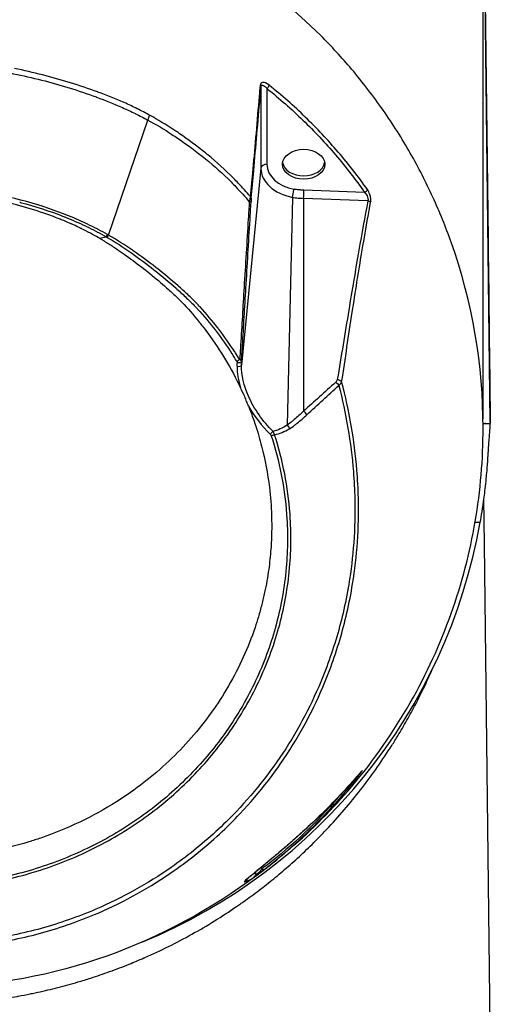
# Model space of a CAD drawing. Header units: millimetres. Extents: x 0 to 7374, y 0 to 4200.
# Tile 548 of 656: x 3919 to 3997, y 1052 to 1215. Entities that reach past the tile are written whole.
import ezdxf

# ---------------------------------------------------------------- set-up
doc = ezdxf.new("R2010")
doc.units = ezdxf.units.MM
doc.header["$LTSCALE"] = 0.2

# ---------------------------------------------------------------- blocks, each defined once
blk = doc.blocks.new('A$Cccaa745f')
for p, q in [((92, 241.77), (92, 341.38)), ((93.19, 241.22), (92.24, 321)), ((55.24, 296.79), (55.24, 283.3)), ((56.24, 296.51), (56.24, 283.96)), ((30.01, 272.23), (36.52, 291.28)), ((55.24, 283.3), (52.02, 250.69)), ((72.39, 279.29), (62.36, 279.67)), ((72.86, 279.78), (72.86, 279.78)), ((60.48, 278.47), (59.58, 240.75)), ((72.94, 277.91), (62.31, 278.3)), ((62.31, 278.3), (62.31, 243.05)), ((52.02, 250.69), (52.03, 251.27)), ((92.14, 241), (92.28, 241)), ((93.19, 241), (93.2, 241)), ((92.24, 221), (92.15, 228.6)), ((90.67, 224.65), (91.34, 224.65)), ((91.34, 224.65), (91.53, 224.65)), ((93.19, 141.22), (92.24, 221)), ((71.42, 182.85), (71.42, 182.85)), ((68.01, 179.1), (68.01, 179.1)), ((62.67, 173.85), (62.67, 173.85)), ((54.39, 166.46), (54.39, 166.75)), ((55.39, 167.23), (55.39, 167.56))]:
    blk.add_line(p, q)
for centre, radius, start, end in [((0, 240.29), 92, 44.9301, 179.559), ((0, 241), 92.98, 292.4785, 349.8719)]:
    blk.add_arc(centre, radius, start, end)
for centre, major_axis, ratio, start_param, end_param in [((57.73, 295.56), (-1.5, 1.7), 0.120341, 5.669062, 5.737239), ((36.04, 291.29), (-0.77, -1.52), 0.255819, 1.690671, 2.237721), ((56.24, 283.25), (-1, 0), 0.707107, 4.712389, 6.213372), ((62.31, 283.96), (-6.07, 0), 0.707107, 0, 1.308997), ((62.31, 284.52), (-3.5, 0), 0.707107, 0.114536, 3.027057), ((62.31, 283.3), (-7.07, 0), 0.707107, 0, 1.309022), ((53.62, 276.47), (-0.08, -2.21), 0.034506, 3.71909, 4.157687), ((29.76, 272.25), (0.257, 0.44), 0.122066, 4.001309, 4.920952), ((1.1, 222.28), (58.41, 0.31), 0.969607, 0.53296, 0.559098), ((1.35, 222.27), (-58.69, -1.79), 0.969968, 3.651451, 3.674641), ((-24.43, 168.41), (-43.64, -178.12), 0.348242, 2.132939, 2.136595), ((51.52, 250.71), (0.5, -0.011), 0.498526, 4.296372, 6.224353), ((66.65, 248.77), (-1.1, 0.79), 0.758287, 2.977192, 3.494273), ((62.27, 242.46), (0.619, -0.678), 0.527912, 1.127091, 2.03443), ((93.2, 241.92), (0.001, -0.994), 0.011388, 5.497817, 5.775951), ((93.19, 241.92), (0.002, -0.994), 0.009557, 0.377901, 0.507224), ((61.45, 184.26), (-3.8, 0), 0.707107, 5.552898, 5.553024), ((61.45, 184.26), (-3.8, 0), 0.707107, 6.109045, 6.109317), ((-3.4, 241.56), (-72.73, 61.43), 0.98081, 3.141235, 3.180692), ((0, 240.2), (0, 91.92), 0.999962, 3.764244, 3.764247)]:
    blk.add_ellipse(centre, major_axis=major_axis, ratio=ratio, start_param=start_param, end_param=end_param)
blk.add_ellipse((62.31, 283.96), major_axis=(-3.5, 0), ratio=0.707107)
for points, knots in [([(92, 340.72), (92.28, 317.27), (92.56, 293.82), (92.96, 260.97), (93.07, 251.54), (93.19, 242.12)], [0, 0, 0, 0, 10.000001, 10.000001, 14.02372, 14.02372, 14.02372, 14.02372]), ([(60.01, 170.54), (63.78, 173.78), (67.19, 177.24), (74, 185.29), (77.22, 189.95), (82.69, 199.56), (84.94, 204.5), (88.5, 214.54), (89.82, 219.64), (91.58, 229.92), (92.01, 235.1), (92.01, 250.63), (90.28, 260.99), (85.83, 273.55), (84.82, 276.04), (82.57, 280.97), (81.33, 283.4), (78.59, 288.21), (77.1, 290.57), (73.86, 295.22), (72.12, 297.5), (68.63, 301.61), (66.93, 303.46), (65.13, 305.27)], [0.1993028, 0.1993028, 0.1993028, 0.1993028, 0.25, 0.25, 0.3125, 0.3125, 0.375, 0.375, 0.4375, 0.4375, 0.5, 0.5, 0.625, 0.625, 0.65625, 0.65625, 0.6875, 0.6875, 0.71875, 0.71875, 0.75, 0.75, 0.776648, 0.776648, 0.776648, 0.776648]), ([(0, 300.57), (2.41, 300.57), (4.82, 300.4), (7.19, 300.11), (7.99, 300.02), (8.78, 299.91), (9.58, 299.79), (9.59, 299.79), (9.6, 299.79), (9.61, 299.79), (11.18, 299.56), (12.74, 299.28), (14.29, 298.96), (15.85, 298.64), (17.4, 298.29), (18.94, 297.9), (22, 297.12), (25.01, 296.19), (27.96, 295.1), (27.97, 295.1), (27.98, 295.1), (27.99, 295.09), (28, 295.09), (28.01, 295.08), (28.03, 295.08), (29.48, 294.54), (30.91, 293.97), (32.31, 293.35), (32.32, 293.34), (32.33, 293.34), (32.34, 293.34), (33.05, 293.02), (33.76, 292.69), (34.46, 292.34), (34.47, 292.34), (34.48, 292.33), (34.49, 292.33), (35.17, 291.99), (35.85, 291.64), (36.52, 291.28)], [0, 0, 0, 0, 0.18613, 0.18613, 0.18613, 0.2490794, 0.2490794, 0.2490794, 0.2499729, 0.2499729, 0.2499729, 0.3744211, 0.3744211, 0.3744211, 0.4999777, 0.4999777, 0.4999777, 0.7499909, 0.7499909, 0.7499909, 0.7508764, 0.7508764, 0.7508764, 0.7520055, 0.7520055, 0.7520055, 0.8749955, 0.8749955, 0.8749955, 0.8758115, 0.8758115, 0.8758115, 0.9380751, 0.9380751, 0.9380751, 0.9390827, 0.9390827, 0.9390827, 1, 1, 1, 1]), ([(28.27, 295.92), (28.26, 295.93), (28.24, 295.93), (25.26, 297.03), (22.21, 297.96), (17.57, 299.14), (16.01, 299.5), (14.44, 299.83)], [0, 0, 0, 0, 0.002991, 0.002991, 0.667508, 0.667508, 1, 1, 1, 1]), ([(56.56, 297.11), (56.2, 297.37), (55.69, 297.63), (55.2, 297.39), (55.12, 297.14), (55.1, 297)], [0, 0, 0, 0, 0.599991, 0.799995, 1, 1, 1, 1]), ([(55.24, 296.79), (55.24, 296.82), (55.22, 296.9), (55.15, 296.97), (55.1, 297)], [0, 0, 0, 0, 0.428571, 1, 1, 1, 1]), ([(55.24, 296.79), (55.25, 296.89), (55.31, 297.06), (55.63, 297.13), (55.97, 296.84), (56.21, 296.55), (56.23, 296.53), (56.24, 296.51)], [0, 0, 0, 0, 0.192618, 0.385236, 0.96309, 0.96309, 1, 1, 1, 1]), ([(56.24, 296.51), (56.29, 296.54), (56.39, 296.62), (56.55, 296.83), (56.61, 296.98), (56.62, 297.05)], [0, 0, 0, 0, 0.285714, 0.571429, 1, 1, 1, 1]), ([(34.79, 293.14), (34.79, 293.14), (34.79, 293.14), (34.78, 293.14), (34.77, 293.15), (34.05, 293.51), (33.34, 293.85), (31.19, 294.81), (29.74, 295.38), (28.27, 295.92)], [0, 0, 0, 0, 0.0000016, 0.0000016, 0.0053876, 0.0053876, 0.33821, 0.33821, 1, 1, 1, 1]), ([(53.65, 278.32), (53.78, 279.83), (53.92, 281.35), (54.4, 286.86), (54.75, 290.92), (55.15, 295.62), (55.19, 296.2), (55.24, 296.79)], [0, 0, 0, 0, 0.252904, 0.252904, 0.906755, 0.906755, 1, 1, 1, 1]), ([(54.95, 295.24), (54.95, 295.24), (54.95, 295.24), (54.95, 295.24), (54.6, 291.14), (54.25, 287.09), (53.9, 283.13)], [0, 0, 0, 0, 0.000008, 0.000008, 0.000008, 1, 1, 1, 1]), ([(56.24, 296.51), (58.33, 294.83), (60.31, 293.08), (64.11, 289.4), (65.91, 287.47), (69.32, 283.48), (70.91, 281.41), (72.39, 279.3), (72.39, 279.3), (72.39, 279.29)], [0, 0, 0, 0, 0.32444, 0.32444, 0.658894, 0.658894, 0.999728, 0.999728, 1, 1, 1, 1]), ([(36.52, 291.28), (37.89, 290.55), (39.22, 289.76), (40.82, 288.69), (41.13, 288.49), (41.44, 288.28)], [0, 0, 0, 0, 0.8044, 0.8044, 1, 1, 1, 1]), ([(68.02, 285.98), (66.33, 287.96), (64.52, 289.9), (62.58, 291.77), (62.58, 291.77), (62.58, 291.77)], [0.0000007, 0.0000007, 0.0000007, 0.0000007, 0.9999719, 0.9999719, 1, 1, 1, 1]), ([(46.43, 285.54), (46.43, 285.54), (46.42, 285.55), (46.41, 285.55), (46.25, 285.69), (46.09, 285.82), (45.93, 285.95), (44.59, 287.03), (43.2, 288.04), (41.78, 289.01), (41.69, 289.07), (41.61, 289.13), (41.52, 289.19), (41.3, 289.34), (41.07, 289.49), (40.85, 289.64)], [0, 0, 0, 0, 0.0039792, 0.0039792, 0.0039792, 0.0938032, 0.0938032, 0.0938032, 0.837509, 0.837509, 0.837509, 0.8821236, 0.8821236, 0.8821236, 0.9999982, 0.9999982, 0.9999982, 0.9999982]), ([(41.44, 288.28), (41.44, 288.28), (41.44, 288.28), (43.02, 287.2), (44.57, 286.08), (46.05, 284.87)], [0, 0, 0, 0, 0.000024, 0.000024, 1, 1, 1, 1]), ([(51.5, 280.81), (51.24, 281.09), (50.97, 281.37), (50.7, 281.64), (49.34, 283.01), (47.92, 284.31), (46.43, 285.54)], [0, 0, 0, 0, 0.1664378, 0.1664378, 0.1664378, 1, 1, 1, 1]), ([(46.05, 284.87), (46.06, 284.87), (46.06, 284.86), (47.54, 283.65), (48.96, 282.38), (50.3, 281.03)], [0.0000001, 0.0000001, 0.0000001, 0.0000001, 0.0044785, 0.0044785, 1, 1, 1, 1]), ([(50.3, 281.03), (50.57, 280.76), (50.84, 280.49), (51.1, 280.21), (51.86, 279.41), (52.6, 278.59), (53.31, 277.74)], [0, 0, 0, 0, 0.2560969, 0.2560969, 0.2560969, 1, 1, 1, 1]), ([(15.53, 278.01), (15.49, 278.02), (15.46, 278.02), (15.43, 278.03), (12.93, 278.67), (10.39, 279.15), (7.82, 279.47), (5.23, 279.79), (2.61, 279.95), (-0.01, 279.95)], [0, 0, 0, 0, 0.0066438, 0.0066438, 0.0066438, 0.5000528, 0.5000528, 0.5000528, 1, 1, 1, 1]), ([(28.52, 271.7), (27.92, 272.05), (27.02, 272.55), (25.8, 273.16), (25.71, 273.2), (25.62, 273.25), (25.53, 273.29), (25.48, 273.31), (25.44, 273.34), (25.39, 273.36), (25.38, 273.36), (25.37, 273.37), (25.35, 273.38), (25.31, 273.4), (25.26, 273.42), (25.25, 273.43), (25.1, 273.5), (24.23, 273.94), (22.6, 274.62), (22.48, 274.66), (22.36, 274.71), (22.24, 274.76), (22.17, 274.79), (22.11, 274.82), (22.05, 274.84), (21.98, 274.87), (21.89, 274.91), (21.85, 274.92), (21.02, 275.25), (20.19, 275.56), (19.34, 275.85), (17.84, 276.37), (16.31, 276.84), (14.78, 277.23), (14.21, 277.38), (13.63, 277.52), (13.06, 277.65), (12.42, 277.79), (11.78, 277.93), (11.14, 278.05), (10.53, 278.17), (9.92, 278.27), (9.3, 278.37), (8.99, 278.42), (8.68, 278.47), (8.38, 278.51), (8.07, 278.56), (7.71, 278.6), (7.45, 278.64), (7.17, 278.67), (6.88, 278.71), (6.58, 278.74), (6.03, 278.8), (5.42, 278.86), (4.77, 278.91), (4.44, 278.94), (4.14, 278.96), (3.73, 278.99), (3.11, 279.03), (2.6, 279.05), (2.21, 279.06), (2.15, 279.06), (2.08, 279.07), (2.03, 279.07), (1.97, 279.07), (1.96, 279.07), (1.86, 279.07), (1.55, 279.08), (1.3, 279.09), (1.1, 279.09), (1.04, 279.09), (1.03, 279.09), (0.92, 279.1), (0.82, 279.1), (0.73, 279.1), (0.65, 279.1), (0.57, 279.1), (0.56, 279.1), (0.46, 279.1), (0.35, 279.1), (0.33, 279.1), (0.22, 279.1), (0.2, 279.1), (0.18, 279.1), (0.17, 279.1), (0.15, 279.1), (0.13, 279.1), (0.11, 279.1), (0.08, 279.1), (0.06, 279.1), (0.04, 279.1), (0.03, 279.1), (0.02, 279.1), (0.01, 279.1), (0, 279.1), (-0.01, 279.1), (-0.01, 279.1)], [0, 0, 0, 0, 0.109375, 0.109375, 0.109375, 0.1171875, 0.1171875, 0.1171875, 0.1210938, 0.1210938, 0.1210938, 0.122003, 0.122003, 0.122003, 0.125, 0.125, 0.125, 0.234375, 0.234375, 0.234375, 0.2421875, 0.2421875, 0.2421875, 0.2460938, 0.2460938, 0.2460938, 0.25, 0.25, 0.25, 0.3400154, 0.3400154, 0.3400154, 0.5, 0.5, 0.5, 0.5594142, 0.5594142, 0.5594142, 0.625, 0.625, 0.625, 0.6875, 0.6875, 0.6875, 0.71875, 0.71875, 0.71875, 0.75, 0.75, 0.75, 0.7832522, 0.7832522, 0.7832522, 0.84375, 0.84375, 0.84375, 0.875, 0.875, 0.875, 0.921875, 0.921875, 0.921875, 0.9296875, 0.9296875, 0.9296875, 0.9375, 0.9375, 0.9375, 0.9609375, 0.9609375, 0.9609375, 0.96875, 0.96875, 0.96875, 0.9765625, 0.9765625, 0.9765625, 0.984375, 0.984375, 0.984375, 0.9921875, 0.9921875, 0.9921875, 0.9941406, 0.9941406, 0.9941406, 0.9960938, 0.9960938, 0.9960938, 0.9979199, 0.9979199, 0.9979199, 0.9987896, 0.9987896, 0.9987896, 0.9999906, 0.9999906, 0.9999906, 0.9999906]), ([(60.48, 278.48), (60.49, 278.81), (60.58, 279.35), (60.7, 279.7), (60.71, 279.74), (60.73, 279.78), (60.74, 279.81)], [0.0028772, 0.0028772, 0.0028772, 0.0028772, 0.8943411, 0.8943411, 0.8943411, 0.9999514, 0.9999514, 0.9999514, 0.9999514]), ([(62.36, 279.67), (62.29, 279.67), (62.14, 279.67), (61.98, 279.68), (61.9, 279.69), (61.82, 279.69), (61.74, 279.7), (61.66, 279.7), (61.54, 279.71), (61.51, 279.72), (61.47, 279.72), (61.36, 279.73), (61.27, 279.74), (61.18, 279.75), (61.12, 279.76), (61.06, 279.76), (60.99, 279.77), (60.9, 279.79), (60.89, 279.79), (60.87, 279.79), (60.82, 279.8), (60.74, 279.81)], [0, 0, 0, 0, 0.25, 0.25, 0.25, 0.375, 0.375, 0.375, 0.5, 0.5, 0.5, 0.625, 0.625, 0.625, 0.75, 0.75, 0.75, 0.875, 0.875, 0.875, 1, 1, 1, 1]), ([(62.31, 278.3), (62.32, 278.64), (62.34, 279.19), (62.35, 279.55), (62.36, 279.59), (62.36, 279.63), (62.36, 279.67)], [0.0000001, 0.0000001, 0.0000001, 0.0000001, 0.8969059, 0.8969059, 0.8969059, 1, 1, 1, 1]), ([(72.39, 279.29), (72.48, 279.33), (72.65, 279.42), (72.81, 279.62), (72.85, 279.73), (72.86, 279.78)], [0, 0, 0, 0, 0.428571, 0.714286, 1, 1, 1, 1]), ([(72.39, 279.29), (72.55, 279.15), (72.8, 278.83), (72.98, 278.3), (72.97, 278.02), (72.94, 277.91)], [0, 0, 0, 0, 0.428571, 0.714286, 1, 1, 1, 1]), ([(73.38, 277.67), (73.42, 277.84), (73.43, 278.26), (73.25, 279.07), (73.01, 279.56), (72.86, 279.78)], [0, 0, 0, 0, 0.285714, 0.571429, 1, 1, 1, 1]), ([(15.32, 277.67), (15.36, 277.66), (15.39, 277.65), (17.89, 277), (20.31, 276.21), (22.67, 275.27), (22.67, 275.27)], [0, 0, 0, 0, 0.013332, 0.013332, 0.999898, 1, 1, 1, 1]), ([(22.97, 275.59), (22.93, 275.61), (22.88, 275.63), (20.45, 276.58), (18.01, 277.37), (15.53, 278.01)], [0, 0, 0, 0, 0.0188125, 0.0188125, 1, 1, 1, 1]), ([(52.03, 251.27), (52.08, 252.14), (52.13, 253.01), (52.38, 257.07), (52.57, 260.25), (52.98, 267.21), (53.21, 270.98), (53.49, 275.73), (53.54, 276.68), (53.6, 277.64)], [0, 0, 0, 0, 0.0990188, 0.0990188, 0.4623056, 0.4623056, 0.891715, 0.891715, 1, 1, 1, 1]), ([(53.49, 278.59), (53.48, 278.56), (53.47, 278.51), (53.45, 278.43), (53.44, 278.34), (53.42, 278.26), (53.4, 278.17), (53.39, 278.08), (53.37, 277.99), (53.35, 277.9), (53.33, 277.82), (53.32, 277.76), (53.31, 277.74)], [0.000006, 0.000006, 0.000006, 0.000006, 0.1077497, 0.2075351, 0.307839, 0.4087007, 0.5101494, 0.6121122, 0.7145544, 0.8175038, 0.9209628, 1, 1, 1, 1]), ([(53.65, 278.32), (53.65, 278.36), (53.64, 278.4), (53.62, 278.44), (53.61, 278.45), (53.61, 278.46), (53.6, 278.46), (53.58, 278.51), (53.53, 278.55), (53.49, 278.59)], [0, 0, 0, 0, 0.428551, 0.428551, 0.428551, 0.5, 0.5, 0.5, 1, 1, 1, 1]), ([(60.48, 278.47), (60.78, 278.42), (61.08, 278.38), (61.4, 278.36), (61.71, 278.33), (62.01, 278.32), (62.31, 278.3)], [0, 0, 0, 0, 0.505473, 0.505473, 0.505473, 1, 1, 1, 1]), ([(72.94, 277.91), (72.42, 275.18), (71.93, 272.44), (70.87, 266.39), (70.32, 263.08), (69.15, 255.95), (68.53, 252.13), (67.88, 248.32)], [0, 0, 0, 0, 0.2778138, 0.2778138, 0.6135201, 0.6135201, 1, 1, 1, 1]), ([(72.94, 277.91), (72.99, 277.9), (73.04, 277.89), (73.09, 277.87), (73.14, 277.85), (73.19, 277.83), (73.23, 277.81), (73.3, 277.76), (73.35, 277.72), (73.38, 277.67)], [0, 0, 0, 0, 0.285714, 0.285714, 0.285714, 0.571429, 0.571429, 0.571429, 1, 1, 1, 1]), ([(22.67, 275.27), (22.72, 275.25), (22.76, 275.24), (22.81, 275.22), (23.96, 274.76), (25.1, 274.26), (26.21, 273.73)], [0, 0, 0, 0, 0.037557, 0.037557, 0.037557, 1, 1, 1, 1]), ([(26.55, 274.03), (26.51, 274.05), (26.51, 274.05), (26.49, 274.06), (26.46, 274.07), (26.44, 274.09), (26.41, 274.1), (25.28, 274.64), (24.13, 275.13), (22.97, 275.59)], [0, 0, 0, 0, 0.017324, 0.017324, 0.017324, 0.041075, 0.041075, 0.041075, 1, 1, 1, 1]), ([(28.3, 273.16), (28.25, 273.19), (28.2, 273.21), (28.15, 273.24), (27.62, 273.51), (27.09, 273.78), (26.55, 274.03)], [0.0000001, 0.0000001, 0.0000001, 0.0000001, 0.0843653, 0.0843653, 0.0843653, 1, 1, 1, 1]), ([(53.14, 274.88), (53.14, 274.88), (53.14, 274.88), (52.91, 271.1), (52.68, 267.33), (52.45, 263.57)], [0, 0, 0, 0, 0.000001, 0.000001, 1, 1, 1, 1]), ([(26.21, 273.73), (26.26, 273.7), (26.31, 273.68), (26.89, 273.4), (27.41, 273.14), (27.94, 272.86)], [0, 0, 0, 0, 0.081871, 0.081871, 1, 1, 1, 1]), ([(27.94, 272.86), (27.99, 272.84), (28.04, 272.81), (28.08, 272.78), (28.61, 272.51), (29.13, 272.23), (29.63, 271.93)], [0, 0, 0, 0, 0.084372, 0.084372, 0.084372, 1, 1, 1, 1]), ([(28.52, 271.7), (28.57, 271.67), (28.59, 271.67), (28.65, 271.63), (28.69, 271.61), (28.78, 271.55), (28.85, 271.52), (29.04, 271.4), (29.17, 271.33), (29.55, 271.09), (29.8, 270.94), (30.56, 270.46), (31.05, 270.14), (32.5, 269.15), (33.49, 268.44), (36.25, 266.37), (38.2, 264.79), (40.19, 263), (40.42, 262.78), (41.15, 262.11), (41.69, 261.59), (43.11, 260.12), (44.05, 259.05), (45.21, 257.59), (45.37, 257.38), (45.84, 256.78), (46.15, 256.37), (48.56, 253.09), (50.35, 250.11), (51.86, 246.93)], [0.000088, 0.000088, 0.000088, 0.000088, 0.017674, 0.017674, 0.035339, 0.035339, 0.070648, 0.070648, 0.141198, 0.141198, 0.282076, 0.282076, 0.56356, 0.56356, 1.111673, 1.111673, 2.148082, 2.148082, 2.28697, 2.28697, 2.586414, 2.586414, 3.119118, 3.119118, 3.20915, 3.20915, 3.374572, 3.374572, 4.52332, 4.52332, 4.52332, 4.52332]), ([(29.63, 271.93), (29.63, 271.93), (29.64, 271.93), (29.64, 271.93), (29.68, 271.9), (29.73, 271.88), (29.78, 271.85)], [0.0076732, 0.0076732, 0.0076732, 0.0076732, 0.0447316, 0.0447316, 0.0447316, 0.999999, 0.999999, 0.999999, 0.999999]), ([(30.01, 272.23), (29.97, 272.15), (29.92, 272.07), (29.87, 272), (29.84, 271.94), (29.81, 271.89), (29.78, 271.85)], [0.0000103, 0.0000103, 0.0000103, 0.0000103, 0.5710995, 0.5710995, 0.5710995, 0.9999987, 0.9999987, 0.9999987, 0.9999987]), ([(34.1, 269.63), (34.05, 269.66), (34.01, 269.69), (33.97, 269.72), (32.68, 270.61), (31.37, 271.46), (30.01, 272.23)], [0, 0, 0, 0, 0.0327482, 0.0327482, 0.0327482, 0.9999471, 0.9999471, 0.9999471, 0.9999471]), ([(33.69, 269.35), (33.73, 269.32), (33.78, 269.29), (35.08, 268.37), (36.32, 267.45), (37.52, 266.49)], [0, 0, 0, 0, 0.032931, 0.032931, 1, 1, 1, 1]), ([(37.99, 266.75), (37.99, 266.75), (37.99, 266.75), (37.94, 266.79), (37.89, 266.83), (36.62, 267.82), (35.37, 268.74), (34.1, 269.63)], [0, 0, 0, 0, 0.0000048, 0.0000048, 0.0381625, 0.0381625, 1, 1, 1, 1]), ([(37.52, 266.49), (37.57, 266.45), (37.62, 266.41), (38.87, 265.42), (40.05, 264.44), (41.19, 263.42)], [0, 0, 0, 0, 0.038297, 0.038297, 1, 1, 1, 1]), ([(41.7, 263.67), (41.65, 263.71), (41.6, 263.76), (41.54, 263.8), (40.39, 264.82), (39.2, 265.8), (37.99, 266.75)], [0, 0, 0, 0, 0.0430531, 0.0430531, 0.0430531, 1, 1, 1, 1]), ([(41.19, 263.42), (41.24, 263.38), (41.29, 263.33), (41.88, 262.8), (42.42, 262.31), (42.94, 261.8)], [0, 0, 0, 0, 0.08621, 0.08621, 1, 1, 1, 1]), ([(45.16, 260.33), (45.16, 260.33), (45.16, 260.33), (45.12, 260.37), (45.08, 260.42), (44.48, 261.06), (43.91, 261.62), (42.79, 262.69), (42.25, 263.18), (41.7, 263.67)], [0, 0, 0, 0, 0.000043, 0.000043, 0.039453, 0.039453, 0.543289, 0.543289, 1, 1, 1, 1]), ([(52.45, 263.57), (52.45, 263.57), (52.45, 263.57), (52.26, 260.38), (52.07, 257.2), (51.88, 254.01)], [0, 0, 0, 0, 0.000001, 0.000001, 1, 1, 1, 1]), ([(44.63, 260.11), (44.63, 260.11), (44.63, 260.11), (44.67, 260.06), (44.72, 260.02), (45.79, 258.85), (46.77, 257.67), (47.7, 256.46)], [0, 0, 0, 0, 0.000245, 0.000245, 0.03949, 0.03949, 1, 1, 1, 1]), ([(48.25, 256.65), (48.21, 256.69), (48.18, 256.74), (47.2, 258.01), (46.21, 259.19), (45.16, 260.33)], [0, 0, 0, 0, 0.037637, 0.037637, 1, 1, 1, 1]), ([(47.7, 256.46), (47.7, 256.46), (47.7, 256.46), (47.73, 256.41), (47.77, 256.36), (48.74, 255.1), (49.62, 253.86), (50.45, 252.58)], [0, 0, 0, 0, 0.000087, 0.000087, 0.037711, 0.037711, 1, 1, 1, 1]), ([(51.02, 252.74), (50.99, 252.79), (50.96, 252.84), (50.08, 254.17), (49.19, 255.43), (48.25, 256.65)], [0, 0, 0, 0, 0.036667, 0.036667, 1, 1, 1, 1]), ([(51.74, 251.61), (51.68, 251.57), (51.57, 251.49), (51.39, 251.38), (51.3, 251.34), (51.25, 251.32)], [0.0000003, 0.0000003, 0.0000003, 0.0000003, 0.4285714, 0.7142857, 1, 1, 1, 1]), ([(51.25, 251.32), (51.26, 251.32), (51.26, 251.31), (51.26, 251.31), (51.28, 251.28), (51.29, 251.25), (51.3, 251.21), (51.32, 251.16), (51.33, 251.11), (51.33, 251.07)], [0.0000001, 0.0000001, 0.0000001, 0.0000001, 0.0535714, 0.0535714, 0.0535714, 0.4285714, 0.4285714, 0.4285714, 1, 1, 1, 1]), ([(52.03, 251.27), (52.02, 251.2), (51.95, 251.13), (51.85, 251.09), (51.77, 251.06), (51.69, 251.05), (51.6, 251.04), (51.5, 251.04), (51.41, 251.05), (51.33, 251.07)], [0, 0, 0, 0, 0.4288236, 0.4288236, 0.4288236, 0.7144024, 0.7144024, 0.7144024, 1, 1, 1, 1]), ([(52.03, 251.27), (52.03, 251.33), (51.96, 251.45), (51.82, 251.57), (51.74, 251.61)], [0.0000002, 0.0000002, 0.0000002, 0.0000002, 0.5714286, 1, 1, 1, 1]), ([(57.24, 239.7), (55.55, 241.38), (54.13, 243.41), (52.42, 247.24), (51.98, 249.03), (52.02, 250.68)], [0, 0, 0, 0, 0.5552133, 0.5552133, 0.999939, 0.999939, 0.999939, 0.999939]), ([(67.88, 248.32), (68.05, 248.3), (68.36, 248.19), (68.55, 248), (68.6, 247.92)], [0, 0, 0, 0, 0.571429, 1, 1, 1, 1]), ([(53.19, 243.87), (53.09, 244.13), (52.98, 244.4), (52.78, 244.94), (52.68, 245.2), (52.34, 245.97), (52.09, 246.44), (51.86, 246.93)], [0.0001148, 0.0001148, 0.0001148, 0.0001148, 0.0889571, 0.0889571, 0.1768666, 0.1768666, 0.3347276, 0.3347276, 0.3347276, 0.3347276]), ([(68.12, 247.33), (68.16, 247.36), (68.23, 247.4), (68.3, 247.47), (68.36, 247.54), (68.42, 247.6), (68.47, 247.66), (68.51, 247.73), (68.55, 247.8), (68.57, 247.86), (68.59, 247.9), (68.6, 247.92)], [0, 0, 0, 0, 0.157145, 0.262761, 0.368885, 0.475582, 0.582905, 0.69084, 0.799393, 0.908417, 1, 1, 1, 1]), ([(70.41, 214.46), (70.78, 216.76), (71.05, 219.08), (71.37, 223.83), (71.43, 226.26), (71.33, 230.22), (71.25, 231.75), (70.72, 238.23), (69.86, 243.13), (68.6, 247.92)], [0, 0, 0, 0, 0.206937, 0.206937, 0.422436, 0.422436, 0.558999, 0.558999, 1, 1, 1, 1]), ([(53.19, 243.87), (53.63, 242.79), (54.02, 241.69), (54.75, 239.48), (55.07, 238.36), (55.93, 234.99), (56.36, 232.71), (56.83, 228.88), (56.94, 227.33), (57.02, 224.94), (57.03, 224.07), (57, 222.19), (56.96, 221.2), (56.8, 219.1), (56.68, 217.96), (56.35, 215.56), (56.13, 214.29), (55.71, 212.36), (55.56, 211.69), (55.21, 210.33), (55.02, 209.65), (54.64, 208.38), (54.46, 207.8), (53.7, 205.55), (53.05, 203.9), (50.86, 199.07), (49.08, 195.99), (44.96, 190.24), (42.61, 187.55), (37.38, 182.61), (34.47, 180.34), (27.43, 175.88), (23.21, 173.86), (18.15, 172.12), (17.5, 171.91), (14.56, 171.01), (12.24, 170.45), (9.36, 169.93), (8.84, 169.85), (6.62, 169.51), (4.91, 169.32), (2.2, 169.15), (1.14, 169.11), (0.08, 169.11)], [0.00011, 0.00011, 0.00011, 0.00011, 0.360928, 0.360928, 0.721039, 0.721039, 1.438493, 1.438493, 1.919877, 1.919877, 2.197997, 2.197997, 2.515231, 2.515231, 2.872707, 2.872707, 3.277924, 3.277924, 3.493854, 3.493854, 3.717052, 3.717052, 3.907709, 3.907709, 4.462318, 4.462318, 5.565657, 5.565657, 6.670793, 6.670793, 7.792298, 7.792298, 9.197372, 9.197372, 9.403245, 9.403245, 10.121652, 10.121652, 10.281396, 10.281396, 10.789675, 10.789675, 11.114277, 11.114277, 11.114277, 11.114277]), ([(62.31, 243.05), (61.77, 242.57), (61.15, 241.98), (60.22, 241.23), (59.85, 240.92), (59.58, 240.75)], [0, 0, 0, 0, 0.571429, 0.714286, 1, 1, 1, 1]), ([(59.95, 240.15), (60.25, 240.32), (60.68, 240.62), (61.65, 241.38), (62.33, 241.97), (62.85, 242.46)], [0, 0, 0, 0, 0.285714, 0.428571, 1, 1, 1, 1]), ([(93.19, 242.12), (93.19, 242.11), (93.19, 242.09), (93.19, 242.08), (93.19, 241.74), (93.19, 241.4), (93.19, 241.06), (93.19, 241.06), (93.19, 241.06), (93.19, 241.06)], [0.3358619, 0.3358619, 0.3358619, 0.3358619, 0.361201, 0.361201, 0.361201, 0.9973427, 0.9973427, 0.9973427, 0.9995282, 0.9995282, 0.9995282, 0.9995282]), ([(91.99, 241), (92.02, 241), (92.02, 241), (92.03, 241), (92.04, 241), (92.06, 241), (92.06, 241), (92.06, 241)], [0, 0, 0, 0, 0.060668, 0.060668, 0.926397, 0.926397, 1, 1, 1, 1]), ([(92.06, 241), (92.09, 241), (92.11, 241), (92.14, 241), (92.14, 241)], [0, 0, 0, 0, 0.9683094, 1, 1, 1, 1]), ([(92.43, 240.99), (92.41, 240.98), (92.39, 240.98), (92.37, 240.99), (92.36, 240.99), (92.34, 240.99), (92.33, 240.99), (92.31, 241), (92.3, 241), (92.29, 241), (92.28, 241), (92.28, 241)], [-1.132833, -1.132833, -1.132833, -1.132833, -0.723371, -0.723371, -0.581964, -0.581964, -0.268064, -0.268064, -0.018765, -0.018765, -0.000006, -0.000006, -0.000006, -0.000006]), ([(92.43, 240.99), (92.46, 240.99), (92.51, 241), (92.61, 241.01), (92.66, 241.01), (92.8, 241.01), (92.92, 241), (93.19, 241)], [0.001007, 0.001007, 0.001007, 0.001007, 0.817314, 0.817314, 1.608071, 1.608071, 3.768167, 3.768167, 3.768167, 3.768167]), ([(92.93, 237.3), (92.95, 237.55), (92.97, 237.71), (93.03, 238.49), (93.07, 239), (93.14, 240.05), (93.17, 240.51), (93.19, 240.99)], [0.000001, 0.000001, 0.000001, 0.000001, 0.441286, 0.441286, 0.761719, 0.761719, 1.030086, 1.030086, 1.030086, 1.030086]), ([(57.24, 239.7), (57.2, 239.67), (57.16, 239.63), (57.12, 239.59), (57.07, 239.55), (57.02, 239.5), (56.97, 239.45), (56.9, 239.38), (56.83, 239.3), (56.78, 239.24)], [0, 0, 0, 0, 0.2856796, 0.2856796, 0.2856796, 0.5713316, 0.5713316, 0.5713316, 0.9999997, 0.9999997, 0.9999997, 0.9999997]), ([(57.49, 239.16), (57.41, 239.12), (57.22, 239.04), (57.02, 238.99), (56.95, 238.98)], [0.0000019, 0.0000019, 0.0000019, 0.0000019, 0.5714286, 1, 1, 1, 1]), ([(56.95, 238.98), (57.62, 236.88), (58.18, 234.73), (58.6, 232.56), (59.03, 230.38), (59.33, 228.18), (59.49, 225.97)], [0, 0, 0, 0, 0.500008, 0.500008, 0.500008, 1, 1, 1, 1]), ([(57.49, 239.16), (57.47, 239.27), (57.43, 239.38), (57.38, 239.49), (57.34, 239.56), (57.3, 239.63), (57.24, 239.7)], [0, 0, 0, 0, 0.613358, 0.613358, 0.613358, 1, 1, 1, 1]), ([(60.06, 225.92), (60.06, 225.92), (60.06, 225.92), (60.06, 225.95), (60.06, 225.99), (59.9, 228.26), (59.3, 232.71), (58.18, 237.04), (57.49, 239.16)], [0, 0, 0, 0, 0.0000021, 0.0000021, 0.0078234, 0.0078234, 0.5039117, 0.999995, 0.999995, 0.999995, 0.999995]), ([(91.53, 224.65), (91.73, 225.81), (91.91, 226.84), (92.24, 229.26), (92.3, 229.73), (92.42, 230.76), (92.48, 231.32), (92.62, 232.73), (92.69, 233.59), (92.77, 234.66), (92.79, 234.87), (92.82, 235.47), (92.85, 235.85), (92.88, 236.45), (92.89, 236.7), (92.9, 236.98), (92.9, 236.99), (92.9, 237.01), (92.9, 237.01), (92.9, 237.02), (92.9, 237.03), (92.9, 237.03), (92.9, 237.04), (92.91, 237.04), (92.91, 237.04), (92.91, 237.05), (92.91, 237.05), (92.91, 237.06), (92.91, 237.06), (92.91, 237.14), (92.92, 237.22), (92.93, 237.3)], [0.000001, 0.000001, 0.000001, 0.000001, 0.3523714, 0.3523714, 0.435635, 0.435635, 0.537117, 0.537117, 0.6887166, 0.6887166, 0.7271783, 0.7271783, 0.7945586, 0.7945586, 0.8367397, 0.8367397, 0.8388411, 0.8388411, 0.8396561, 0.8396561, 0.8402758, 0.8402758, 0.8407817, 0.8407817, 0.8411945, 0.8411945, 0.8417268, 0.8417268, 0.8422699, 0.8422699, 0.8605862, 0.8605862, 0.8605862, 0.8605862]), ([(70.54, 233.06), (70.54, 233.06), (70.54, 233.06), (70.66, 231.54), (70.74, 230.02), (70.83, 226.08), (70.77, 223.67), (70.59, 221.26)], [0, 0, 0, 0, 0.0000043, 0.0000043, 0.3878958, 0.3878958, 1, 1, 1, 1]), ([(59.49, 225.97), (59.49, 225.97), (59.49, 225.97), (59.49, 225.93), (59.49, 225.9), (59.61, 224.3), (59.7, 221.18), (59.52, 218.09), (59.37, 216.52), (59.37, 216.49), (59.21, 214.92), (58.77, 211.85), (58.07, 208.8), (57.65, 207.27), (57.65, 207.25), (57.22, 205.71), (56.25, 202.71), (53.8, 196.89), (51.44, 192.81), (49.63, 190.2), (49.62, 190.18), (47.8, 187.57), (43.7, 182.63), (38.88, 178.43), (36.31, 176.53), (36.3, 176.53), (35.01, 175.57), (32.35, 173.76), (29.56, 172.17), (28.13, 171.43)], [0, 0, 0, 0, 0.000003, 0.000003, 0.001583, 0.001583, 0.072122, 0.142662, 0.142662, 0.143976, 0.143976, 0.214694, 0.285411, 0.285411, 0.28646, 0.28646, 0.357588, 0.428716, 0.570973, 0.570973, 0.571614, 0.571614, 0.714031, 0.856448, 0.856448, 0.856851, 0.856851, 0.928432, 1, 1, 1, 1]), ([(59.93, 216.43), (59.93, 216.46), (59.93, 216.49), (60.09, 218.07), (60.26, 221.2), (60.17, 224.35), (60.06, 225.92)], [0, 0, 0, 0, 0.009221, 0.009221, 0.504612, 1, 1, 1, 1]), ([(70.59, 221.26), (70.43, 218.96), (70.16, 216.65), (69.51, 212.77), (69.2, 211.18), (68.83, 209.61)], [0, 0, 0, 0, 0.588672, 0.588672, 1, 1, 1, 1]), ([(58.17, 207.1), (58.18, 207.12), (58.18, 207.15), (58.61, 208.69), (59.32, 211.77), (59.77, 214.88), (59.93, 216.43)], [0, 0, 0, 0, 0.007346, 0.007346, 0.503668, 1, 1, 1, 1]), ([(66.79, 200.66), (66.79, 200.66), (66.79, 200.66), (67.88, 203.61), (68.77, 206.62), (69.84, 211.25), (70.15, 212.85), (70.41, 214.46)], [0, 0, 0, 0, 0.000003, 0.000003, 0.656321, 0.656321, 1, 1, 1, 1]), ([(68.83, 209.61), (68.12, 206.6), (67.22, 203.61), (64.47, 196.27), (62.36, 191.98), (59.85, 187.95), (59.83, 187.92), (59.81, 187.89), (59.81, 187.89), (59.81, 187.89)], [0, 0, 0, 0, 0.395803, 0.395803, 0.995506, 0.995506, 0.999985, 0.999985, 1, 1, 1, 1]), ([(50.03, 189.9), (50.04, 189.91), (50.05, 189.92), (50.06, 189.94), (51.89, 192.56), (53.48, 195.31), (54.84, 198.18), (55.52, 199.61), (56.14, 201.08), (56.7, 202.57), (57.25, 204.06), (57.75, 205.57), (58.17, 207.1)], [0, 0, 0, 0, 0.002321, 0.002321, 0.002321, 0.501157, 0.501157, 0.501157, 0.750575, 0.750575, 0.750575, 1, 1, 1, 1]), ([(0, 144.8), (0.27, 144.8), (0.53, 144.8), (1.06, 144.81), (1.34, 144.81), (1.89, 144.82), (2.16, 144.83), (2.74, 144.85), (3.03, 144.86), (3.49, 144.88), (3.65, 144.88), (4.33, 144.91), (4.85, 144.94), (5.89, 145.01), (6.42, 145.05), (7.46, 145.13), (7.98, 145.18), (9.05, 145.29), (9.61, 145.35), (10.69, 145.48), (11.21, 145.55), (12.27, 145.7), (12.79, 145.77), (13.84, 145.94), (14.36, 146.03), (14.95, 146.13), (15.02, 146.14), (15.73, 146.27), (16.38, 146.39), (17.31, 146.58), (17.59, 146.64), (18.02, 146.73), (18.17, 146.76), (19.43, 147.03), (20.53, 147.3), (22.75, 147.86), (23.86, 148.17), (25.68, 148.71), (26.39, 148.93), (28.14, 149.49), (29.17, 149.84), (31.29, 150.61), (32.37, 151.02), (34.27, 151.79), (35.08, 152.13), (35.93, 152.5), (35.98, 152.52), (37.35, 153.12), (38.66, 153.74), (41.25, 155.02), (42.53, 155.7), (45.07, 157.11), (46.32, 157.85), (48.8, 159.38), (50.02, 160.18), (51.44, 161.16), (51.66, 161.31), (52.03, 161.57), (52.19, 161.68), (53.21, 162.41), (54.07, 163.03), (55.74, 164.31), (56.55, 164.95), (58.17, 166.27), (58.97, 166.95), (60.59, 168.36), (61.4, 169.1), (63.01, 170.61), (63.8, 171.38), (65.01, 172.61), (65.44, 173.06), (66.08, 173.73), (66.28, 173.95), (67.48, 175.24), (68.45, 176.33), (70.3, 178.52), (71.18, 179.61), (72.9, 181.84), (73.73, 182.97), (75.35, 185.29), (76.13, 186.47), (76.98, 187.8), (77.07, 187.94), (77.33, 188.36), (77.51, 188.65), (78.21, 189.79), (78.72, 190.65), (79.71, 192.4), (80.2, 193.29), (81.15, 195.09), (81.61, 196.01), (82.51, 197.86), (82.94, 198.79), (83.52, 200.07), (83.67, 200.42), (83.82, 200.76)], [0, 0, 0, 0, 0.0053538, 0.0053538, 0.0109497, 0.0109497, 0.0167222, 0.0167222, 0.0228639, 0.0228639, 0.026116, 0.026116, 0.0367305, 0.0367305, 0.0473495, 0.0473495, 0.0578586, 0.0578586, 0.0690407, 0.0690407, 0.0797215, 0.0797215, 0.0904312, 0.0904312, 0.101201, 0.101201, 0.1025871, 0.1025871, 0.1160435, 0.1160435, 0.1218861, 0.1218861, 0.125, 0.125, 0.1481667, 0.1481667, 0.1715707, 0.1715707, 0.1866313, 0.1866313, 0.2087586, 0.2087586, 0.2321091, 0.2321091, 0.25, 0.25, 0.2509414, 0.2509414, 0.2803458, 0.2803458, 0.309963, 0.309963, 0.3397094, 0.3397094, 0.3696419, 0.3696419, 0.375, 0.375, 0.3789989, 0.3789989, 0.4005303, 0.4005303, 0.4216623, 0.4216623, 0.4427942, 0.4427942, 0.4649787, 0.4649787, 0.487389, 0.487389, 0.5, 0.5, 0.5060512, 0.5060512, 0.5357884, 0.5357884, 0.5643251, 0.5643251, 0.5929615, 0.5929615, 0.6216955, 0.6216955, 0.625, 0.625, 0.6317686, 0.6317686, 0.6519675, 0.6519675, 0.6724521, 0.6724521, 0.693249, 0.693249, 0.7141281, 0.7141281, 0.7218045, 0.7218045, 0.7218045, 0.7218045]), ([(60.53, 187.79), (60.53, 187.79), (60.53, 187.79), (63.04, 191.85), (65.14, 196.18), (66.79, 200.66)], [0, 0, 0, 0, 0.000027, 0.000027, 1, 1, 1, 1]), ([(36.59, 176.15), (36.6, 176.15), (36.6, 176.16), (36.61, 176.17), (39.19, 178.07), (41.63, 180.19), (43.88, 182.49), (46.13, 184.79), (48.2, 187.28), (50.03, 189.9)], [0, 0, 0, 0, 0.00137, 0.00137, 0.00137, 0.50072, 0.50072, 0.50072, 1, 1, 1, 1]), ([(59.81, 187.89), (57.31, 183.9), (54.42, 180.17), (48.98, 174.44), (46.63, 172.28), (42.91, 169.3), (41.66, 168.37), (36.5, 164.77), (32.31, 162.44), (26.43, 159.91), (24.93, 159.33), (23.42, 158.8)], [0, 0, 0, 0, 0.298618, 0.298618, 0.500992, 0.500992, 0.599839, 0.599839, 0.899647, 0.899647, 1, 1, 1, 1]), ([(51.8, 176.4), (51.8, 176.4), (51.8, 176.4), (55.07, 179.88), (57.97, 183.66), (60.5, 187.73), (60.52, 187.76), (60.53, 187.79)], [0, 0, 0, 0, 0.0000538, 0.0000538, 0.9926006, 0.9926006, 1, 1, 1, 1]), ([(71.92, 183.42), (71.92, 183.42), (71.92, 183.42), (71.91, 183.41), (71.9, 183.4), (71.86, 183.36), (71.83, 183.32), (71.74, 183.22), (71.67, 183.14), (71.59, 183.05)], [0.08491, 0.08491, 0.08491, 0.08491, 0.0944469, 0.0944469, 0.1126025, 0.1126025, 0.1424328, 0.1424328, 0.1911586, 0.1911586, 0.1911586, 0.1911586]), ([(71.63, 182.96), (71.77, 183.15), (72.01, 183.47), (72.09, 183.62), (71.82, 183.31), (71.61, 183.07)], [0, 0, 0, 0, 0.285714, 0.571429, 1, 1, 1, 1]), ([(56.54, 167.7), (60.06, 170.5), (63.28, 173.49), (66.24, 176.66), (67.3, 177.78), (68.32, 178.93), (69.31, 180.1)], [0.0000002, 0.0000002, 0.0000002, 0.0000002, 0.738138, 0.738138, 0.738138, 1, 1, 1, 1]), ([(68.34, 179.45), (68.34, 179.45), (68.34, 179.45), (66.57, 177.57), (64.7, 175.72), (62.71, 173.89)], [0, 0, 0, 0, 0.000112, 0.000112, 1, 1, 1, 1]), ([(67.99, 179.08), (64.6, 175.02), (60.6, 171.22), (55.85, 167.58), (55.62, 167.41), (55.39, 167.23)], [0.2269457, 0.2269457, 0.2269457, 0.2269457, 0.9622968, 0.9622968, 1, 1, 1, 1]), ([(40.91, 166.97), (40.91, 166.97), (40.91, 166.97), (42.21, 167.88), (43.47, 168.83), (47.22, 171.85), (49.59, 174.05), (51.8, 176.4)], [0, 0, 0, 0, 0.000077, 0.000077, 0.328224, 0.328224, 1, 1, 1, 1]), ([(19.34, 167.23), (19.34, 167.23), (19.34, 167.23), (19.34, 167.23), (19.35, 167.23), (20.9, 167.75), (23.96, 168.9), (26.9, 170.28), (29.79, 171.77), (32.61, 173.38), (35.29, 175.19), (36.59, 176.15), (36.59, 176.15), (36.59, 176.15)], [0, 0, 0, 0, 0.000008, 0.000008, 0.000806, 0.000806, 0.25086, 0.500915, 0.500915, 0.750435, 0.999954, 0.999954, 1, 1, 1, 1]), ([(62.67, 173.85), (62.03, 173.26), (61.33, 172.64), (59.96, 171.42), (59.28, 170.83), (58.1, 169.82), (57.6, 169.4), (56.78, 168.71), (56.45, 168.44), (55.6, 167.74), (55.09, 167.32), (54.3, 166.67), (53.98, 166.42), (53.47, 165.99), (53.26, 165.82), (52.92, 165.53), (52.81, 165.42), (52.79, 165.41), (52.79, 165.41), (52.79, 165.41)], [0, 0, 0, 0, 0.336361, 0.336361, 0.623796, 0.623796, 0.816843, 0.816843, 0.945691, 0.945691, 1.152919, 1.152919, 1.319732, 1.319732, 1.488671, 1.488671, 1.690695, 1.690695, 1.700552, 1.700552, 1.700552, 1.700552]), ([(62.71, 173.89), (62.22, 173.44), (61.7, 172.97), (61.16, 172.49), (60.61, 172), (60.03, 171.49), (59.43, 170.96), (58.82, 170.44), (58.18, 169.89), (57.53, 169.34), (56.87, 168.79), (56.2, 168.23), (55.57, 167.72), (55.1, 167.33), (54.66, 166.97), (54.28, 166.66), (54.16, 166.56), (54.04, 166.46), (53.93, 166.37)], [0, 0, 0, 0, 0.20001, 0.20001, 0.20001, 0.400021, 0.400021, 0.400021, 0.600031, 0.600031, 0.600031, 0.800041, 0.800041, 0.800041, 0.950049, 0.950049, 0.950049, 1, 1, 1, 1]), ([(28.13, 171.43), (28.13, 171.43), (28.13, 171.43), (26.7, 170.69), (23.77, 169.32), (20.74, 168.17), (19.2, 167.66), (19.19, 167.66), (17.65, 167.14), (14.54, 166.23), (11.37, 165.56), (9.77, 165.29), (9.77, 165.29), (8.97, 165.16), (7.37, 164.91), (5.76, 164.74), (4.95, 164.66)], [0, 0, 0, 0, 0.000037, 0.000037, 0.200038, 0.40004, 0.40004, 0.400678, 0.400678, 0.600285, 0.799892, 0.799892, 0.800343, 0.800343, 0.900173, 1, 1, 1, 1]), ([(60.01, 170.54), (53.06, 164.55), (45.03, 159.3), (27.8, 151.64), (18.38, 149.03), (5.9, 147.76), (2.95, 147.61), (0.01, 147.61)], [0, 0, 0, 0, 3.038084, 3.038084, 5.930122, 5.930122, 6.812205, 6.812205, 6.812205, 6.812205]), ([(0, 154.08), (4.03, 154.08), (8.07, 154.42), (12.85, 155.24), (13.65, 155.39), (17.59, 156.2), (20.7, 157.07), (25.28, 158.68), (26.79, 159.27), (32.75, 161.84), (36.99, 164.22), (40.91, 166.97)], [0, 0, 0, 0, 0.278381, 0.278381, 0.334591, 0.334591, 0.55573, 0.55573, 0.667148, 0.667148, 1, 1, 1, 1]), ([(9.84, 164.85), (9.84, 164.85), (9.84, 164.85), (9.85, 164.85), (9.85, 164.85), (11.46, 165.12), (14.65, 165.79), (17.79, 166.71), (19.34, 167.23)], [0, 0, 0, 0, 0.000002, 0.000002, 0.001131, 0.001131, 0.500574, 1, 1, 1, 1]), ([(53.93, 166.37), (53.93, 166.37), (53.93, 166.37), (53.8, 166.27), (53.09, 165.68), (52.47, 165.15), (52.44, 165.06), (52.5, 165.07)], [0, 0, 0, 0, 0.000091, 0.000091, 0.100082, 0.600036, 1, 1, 1, 1]), ([(54.02, 165.78), (54.04, 165.79), (54.08, 165.82), (54.24, 165.93), (54.47, 166.1), (54.94, 166.45), (55.44, 166.84), (55.76, 167.09), (55.86, 167.17)], [0, 0, 0, 0, 0.178571, 0.285714, 0.428571, 0.571429, 0.857143, 1, 1, 1, 1]), ([(55.39, 167.23), (55.33, 167.15), (55.14, 166.92), (54.87, 166.6), (54.61, 166.39), (54.49, 166.34), (54.41, 166.36), (54.39, 166.42), (54.39, 166.46)], [0, 0, 0, 0, 0.142857, 0.428571, 0.571429, 0.714286, 0.821429, 1, 1, 1, 1]), ([(23.42, 158.8), (20.42, 157.74), (17.35, 156.9), (14.25, 156.26), (13.47, 156.1), (12.68, 155.95), (11.88, 155.81)], [0, 0, 0, 0, 0.797322, 0.797322, 0.797322, 1, 1, 1, 1])]:
    blk.add_open_spline(points, degree=3, knots=knots)
for points in [[(55.1, 297), (55.05, 296.41), (55, 295.83), (54.95, 295.24)], [(62.58, 291.77), (60.71, 293.59), (58.72, 295.36), (56.62, 297.05)], [(36.82, 292.08), (36.15, 292.44), (35.47, 292.79), (34.79, 293.14)], [(40.85, 289.64), (39.55, 290.5), (38.21, 291.33), (36.82, 292.08)], [(72.86, 279.78), (71.36, 281.89), (69.75, 283.96), (68.02, 285.98)], [(53.9, 283.13), (53.76, 281.6), (53.62, 280.09), (53.49, 278.59)], [(53.49, 278.59), (52.84, 279.35), (52.18, 280.09), (51.5, 280.81)], [(53.31, 277.74), (53.26, 276.78), (53.2, 275.83), (53.14, 274.88)], [(53.6, 277.64), (53.59, 277.65), (53.54, 277.69), (53.39, 277.73), (53.31, 277.74)], [(71.95, 269.43), (72.41, 272.18), (72.89, 274.92), (73.38, 277.67)], [(29.86, 272.31), (29.35, 272.6), (28.83, 272.88), (28.3, 273.16)], [(28.52, 271.7), (28.89, 271.78), (29.26, 271.85), (29.63, 271.93)], [(29.78, 271.85), (31.12, 271.09), (32.42, 270.24), (33.69, 269.35)], [(30.01, 272.23), (29.96, 272.25), (29.91, 272.28), (29.86, 272.31)], [(70.36, 259.45), (70.87, 262.78), (71.39, 266.11), (71.95, 269.43)], [(42.94, 261.8), (43.52, 261.25), (44.09, 260.69), (44.63, 260.11)], [(68.6, 247.92), (69.2, 251.77), (69.77, 255.61), (70.36, 259.45)], [(51.88, 254.01), (51.83, 253.21), (51.78, 252.41), (51.74, 251.61)], [(51.31, 250.49), (51.29, 249.34), (51.49, 248.13), (51.86, 246.93)], [(67.63, 247.86), (65.8, 246.21), (64.03, 244.61), (62.31, 243.05)], [(62.86, 242.46), (64.61, 244.09), (66.37, 245.71), (68.12, 247.33)], [(67.63, 247.86), (67.72, 247.8), (67.92, 247.63), (68.07, 247.43), (68.12, 247.33)], [(68.12, 247.33), (69.33, 242.66), (70.15, 237.88), (70.54, 233.06)], [(53.19, 243.87), (54.14, 242.18), (55.37, 240.6), (56.78, 239.24)], [(59.58, 240.75), (58.83, 240.26), (58.05, 239.88), (57.24, 239.7)], [(57.49, 239.16), (58.35, 239.32), (59.17, 239.68), (59.95, 240.15)], [(59.58, 240.75), (59.66, 240.67), (59.81, 240.48), (59.92, 240.25), (59.95, 240.15)], [(92.43, 240.99), (92.38, 241), (92.33, 241), (92.28, 241)], [(56.78, 239.24), (56.83, 239.18), (56.92, 239.04), (56.95, 238.98)], [(71.59, 183.05), (68.87, 179.9), (65.92, 176.83), (62.67, 173.85)], [(71.61, 183.07), (70.55, 181.85), (69.47, 180.65), (68.34, 179.45)], [(71.42, 182.85), (71.51, 182.87), (71.58, 182.91), (71.63, 182.96)], [(71.59, 183.05), (71.6, 183.06), (71.6, 183.06), (71.61, 183.07)], [(62.71, 173.89), (62.7, 173.88), (62.68, 173.87), (62.67, 173.85)], [(54.39, 166.46), (54.25, 166.42), (54.11, 166.41), (53.97, 166.41)], [(54.39, 166.46), (54.38, 166.33), (54.31, 166.06), (54.13, 165.86), (54.02, 165.78)], [(55.39, 167.23), (55.47, 167.17), (55.66, 167.09), (55.81, 167.13), (55.86, 167.17)], [(55.86, 167.17), (56.09, 167.34), (56.32, 167.52), (56.54, 167.7)], [(52.5, 165.07), (52.97, 165.18), (53.51, 165.45), (54.02, 165.78)], [(52.96, 165.56), (52.83, 165.37), (52.67, 165.2), (52.5, 165.07)], [(52.97, 165.58), (52.97, 165.57), (52.97, 165.57), (52.97, 165.57)]]:
    blk.add_open_spline(points, degree=3)

msp = doc.modelspace()

# ---------------------------------------------------------------- block references
msp.add_blockref('A$Cccaa745f', (3903.328, 907.397))

doc.saveas('drawing.dxf')
